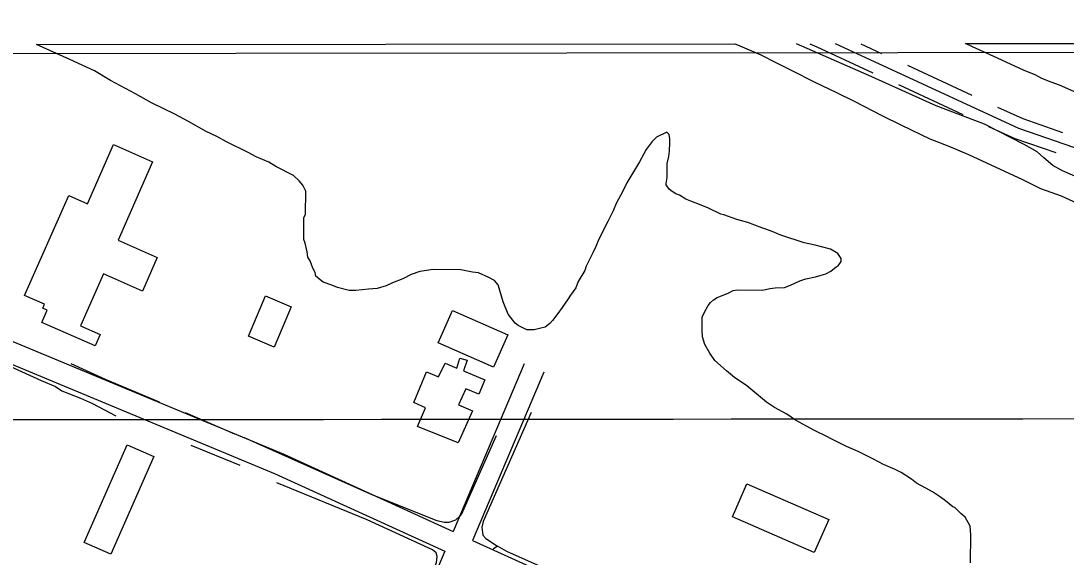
# Model space of a CAD drawing. Extents: x 3297716 to 3335574, y 688621 to 713991.
# Drawn here: x 3312995 to 3314468, y 696845 to 697600 of the extents above; entities that cross this region are included whole.
import ezdxf

# ---------------------------------------------------------------- set-up
doc = ezdxf.new("R2010")
doc.units = 0
for name, color, linetype in [('V-ANNO-SYMB', 7, 'Continuous'), ('V-BLDG-OTLN', 7, 'Continuous'), ('V-GRID-MAJR', 7, 'Continuous'), ('V-ROAD-CNTR', 7, 'Continuous'), ('V-SITE-VEGE', 7, 'Continuous'), ('V-TOPO-SHOR', 7, 'Continuous')]:
    doc.layers.add(name, color=color, linetype=linetype)

msp = doc.modelspace()

# ---------------------------------------------------------------- linework, layer by layer
at = {"layer": 'V-ANNO-SYMB'}
msp.add_lwpolyline([(3302105.118694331, 701138.8139858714), (3314693.319000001, 701151.624000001), (3314696.9784222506, 697555.5670540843), (3302108.778116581, 697542.7570399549)], close=True, dxfattribs=at)
at = {"layer": 'V-BLDG-OTLN'}
for points in [[(3313187.503, 697266.6730000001), (3313166.505, 697219.278), (3313111.608, 697243.6), (3313079.1720000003, 697170.39), (3313106.918, 697158.096), (3313099.816, 697142.0700000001), (3313024.759, 697175.326), (3313032.41, 697192.599), (3313026.362, 697195.277), (3313028.798, 697200.774), (3313000.523, 697213.302), (3313062.825, 697353.9280000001), (3313089.052, 697342.307), (3313125.944, 697425.5750000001), (3313180.964, 697401.2000000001), (3313132.215, 697291.169)], [(3313315.896, 697155.919), (3313339.842, 697212.561), (3313376.269, 697197.162), (3313352.324, 697140.518)], [(3313603.272, 697192.0480000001), (3313681.055, 697157.58), (3313660.88, 697112.0530000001), (3313583.099, 697146.5210000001)], [(3313631.381, 697050.723), (3313611.1950000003, 697005.68), (3313553.985, 697028.759), (3313565.3000000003, 697055.004), (3313548.852, 697062.667), (3313566.654, 697105.768), (3313583.498, 697098.493), (3313592.772, 697118.072), (3313609.614, 697110.797), (3313613.708, 697124.925), (3313623.911, 697122.0530000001), (3313619.023, 697107.152), (3313648.793, 697094.223), (3313640.304, 697074.243), (3313621.886, 697081.927), (3313611.793, 697059.208)], [(3313084.696, 696865.377), (3313145.14, 697003.06), (3313182.492, 696986.662), (3313122.0470000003, 696848.9770000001)], [(3314112.917, 696851.279), (3313997.751, 696901.375), (3314017.99, 696947.904), (3314133.1550000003, 696897.81)]]:
    msp.add_lwpolyline(points, close=True, dxfattribs=at)
at = {"layer": 'V-GRID-MAJR'}
msp.add_spline([(3301847.299, 697030.213), (3307100.789, 697033.652), (3312354.279, 697037.855), (3317607.768, 697042.821), (3322861.257, 697048.552), (3328114.745, 697055.047), (3333368.231, 697062.306), (3333368.232, 697062.306)], degree=3, dxfattribs=at)
at = {"layer": 'V-ROAD-CNTR'}
for points in [[(3314106.6366046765, 697567.7052685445), (3314116.496729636, 697563.36284637), (3314195.157572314, 697526.94291921)], [(3315546.2328701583, 696957.250058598), (3315478.5450055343, 696990.24399261), (3315176.2276101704, 697131.7857095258), (3315046.878868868, 697184.9186032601), (3314843.93827475, 697262.986447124), (3314595.337771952, 697381.1092108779), (3314400.802161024, 697448.259076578), (3314142.7401564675, 697567.7420082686)], [(3314178.3626847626, 697567.7782584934), (3314207.761547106, 697554.1668647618)], [(3312091.6327793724, 697538.4778961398), (3312178.482605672, 697501.179970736), (3312461.920038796, 697376.2192206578), (3312616.753729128, 697313.909345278), (3312964.360033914, 697156.3686603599), (3313365.730231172, 696989.7099936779), (3313604.304754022, 696880.7772115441)], [(3314244.05947451, 697537.3608983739), (3314334.80429302, 697495.345982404)], [(3313592.594777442, 696853.1452668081), (3313462.395037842, 696545.937881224), (3312918.329125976, 696784.895403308), (3312390.352181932, 697006.9359592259), (3311944.866072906, 697196.8035794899), (3311503.033956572, 697401.9521691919), (3311220.037522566, 697529.639913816)], [(3312079.4808036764, 697511.0469510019), (3312166.512629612, 697473.6720257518), (3312450.266062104, 697348.571275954), (3312604.9557527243, 697286.3194004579), (3312952.41205781, 697128.8467154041), (3313353.744255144, 696962.2040486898), (3313592.5937774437, 696853.1442668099)], [(3314231.455499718, 697510.136952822), (3314322.200318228, 697468.122036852)], [(3314371.1022204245, 697478.540016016), (3314406.4151497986, 697462.1900487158), (3314462.721037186, 697442.7540875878)], [(3314358.4982456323, 697451.3160704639), (3314395.1891722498, 697434.32810444), (3314452.933056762, 697414.3961443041)], [(3313704.3255539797, 697116.774739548), (3313604.30575402, 696880.7772115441)], [(3313731.9474987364, 697105.06876296), (3313631.60569942, 696868.311236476)], [(3313631.603699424, 696868.311236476), (3313726.633509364, 696824.921323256), (3314054.97485268, 696684.8046034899), (3314247.78446706, 696604.9447632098), (3314430.0441025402, 696524.2949245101), (3314708.912544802, 696402.387168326), (3314843.0922764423, 696346.854279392), (3314879.014204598, 696330.291312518), (3314919.71812319, 696304.5893639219), (3315036.825888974, 696253.027467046), (3315081.085800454, 696225.68052174)]]:
    msp.add_lwpolyline(points, dxfattribs=at)
at = {"layer": 'V-SITE-VEGE'}
for p, q in [((3313017.4970559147, 697566.5969375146), (3314001.1172164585, 697567.597889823)), ((3314001.1172164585, 697567.597889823), (3314004.637, 697565.937)), ((3314325.9424643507, 697567.9284387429), (3314696.9660000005, 697568.306)), ((3314335.856, 697563.268), (3314325.9424643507, 697567.9284387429)), ((3313064.318, 697545.4850000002), (3313017.4970559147, 697566.5969375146)), ((3314004.637, 697565.937), (3314037.503, 697552.1560000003)), ((3314037.503, 697552.1560000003), (3314058.024, 697541.6070000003)), ((3314365.63, 697549.518), (3314335.856, 697563.268)), ((3313099.2260000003, 697529.618), (3313064.318, 697545.485)), ((3314058.024, 697541.6070000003), (3314079.577, 697531.0450000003)), ((3314407.724, 697530.476), (3314365.63, 697549.518)), ((3313121.775, 697515.949), (3313099.2260000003, 697529.618)), ((3314079.577, 697531.0450000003), (3314114.463, 697513.1130000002)), ((3314420.049, 697525.177), (3314407.724, 697530.476)), ((3314424.165, 697524.1), (3314420.049, 697525.177)), ((3314433.394, 697518.837), (3314424.165, 697524.1)), ((3313156.648, 697496.987), (3313121.775, 697515.949)), ((3314114.463, 697513.1130000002), (3314143.202, 697499.3770000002)), ((3314446.7490000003, 697513.528), (3314433.394, 697518.837)), ((3314458.054, 697509.275), (3314446.7490000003, 697513.528)), ((3314482.701, 697498.6800000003), (3314458.054, 697509.275)), ((3313179.211, 697484.351), (3313156.648, 697496.987)), ((3314143.202, 697499.3770000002), (3314168.86, 697486.7080000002)), ((3313212.055, 697468.503), (3313179.211, 697484.351)), ((3314168.86, 697486.708), (3314207.85, 697466.664)), ((3313231.543, 697457.966), (3313212.055, 697468.503)), ((3314207.85, 697466.664), (3314235.559, 697452.9400000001)), ((3313256.1580000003, 697444.277), (3313231.543, 697457.966)), ((3314235.559, 697452.9400000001), (3314275.591, 697433.919)), ((3313271.553, 697436.882), (3313256.1580000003, 697444.277)), ((3313284.8880000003, 697429.5090000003), (3313271.553, 697436.882)), ((3313890.704, 697436.155), (3313884.446, 697430.034)), ((3313905.231, 697443.2170000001), (3313890.704, 697436.155)), ((3313908.293, 697440.085), (3313905.231, 697443.2170000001)), ((3313909.253, 697433.884), (3313908.293, 697440.085)), ((3313315.679, 697414.7190000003), (3313284.8880000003, 697429.5090000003)), ((3313884.446, 697430.034), (3313876.063, 697418.7760000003)), ((3313909.059, 697416.343), (3313909.198, 697428.725)), ((3313909.198, 697428.725), (3313909.253, 697433.884)), ((3314275.591, 697433.919), (3314302.301, 697423.3)), ((3314302.301, 697423.3), (3314330.0330000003, 697411.6380000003)), ((3313326.96, 697408.4010000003), (3313315.679, 697414.7190000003)), ((3313344.421, 697400.9850000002), (3313326.96, 697408.4010000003)), ((3313872.899, 697412.6190000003), (3313866.5810000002, 697401.339)), ((3313876.063, 697418.7760000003), (3313872.899, 697412.6190000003)), ((3313905.767, 697398.8340000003), (3313907.947, 697409.132)), ((3313907.947, 697409.132), (3313909.059, 697416.343)), ((3314330.0330000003, 697411.6380000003), (3314406.008, 697376.7360000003)), ((3313354.669, 697394.6770000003), (3313344.421, 697400.9850000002)), ((3313379.294, 697382.0160000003), (3313354.669, 697394.6770000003)), ((3313866.5810000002, 697401.339), (3313848.7060000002, 697371.6120000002)), ((3313905.548, 697379.233), (3313905.767, 697398.8340000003)), ((3313387.47, 697374.7030000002), (3313379.294, 697382.0160000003)), ((3313904.424, 697370.99), (3313905.548, 697379.233)), ((3314406.008, 697376.7360000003), (3314431.663, 697364.0670000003)), ((3313392.557, 697368.4540000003), (3313387.47, 697374.7030000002)), ((3313396.592, 697360.1540000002), (3313392.557, 697368.4540000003)), ((3313848.7060000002, 697371.6120000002), (3313843.42, 697360.3200000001)), ((3313904.401, 697368.927), (3313904.424, 697370.99)), ((3313908.4590000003, 697362.689), (3313904.401, 697368.927)), ((3313912.553, 697359.5480000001), (3313908.4590000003, 697362.689)), ((3314431.663, 697364.0670000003), (3314460.44, 697353.4260000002)), ((3313396.223, 697327.136), (3313396.592, 697360.1540000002)), ((3313843.42, 697360.3200000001), (3313833.938, 697342.883)), ((3313917.677, 697356.3960000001), (3313912.553, 697359.5480000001)), ((3313922.813, 697354.274), (3313917.677, 697356.3960000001)), ((3313932.041, 697349.011), (3313922.813, 697354.274)), ((3313939.23, 697345.834), (3313932.041, 697349.011)), ((3313953.617, 697340.513), (3313939.23, 697345.834)), ((3314460.44, 697353.426), (3314499.452, 697335.447)), ((3313829.697, 697332.6120000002), (3313822.299, 697317.2150000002)), ((3313833.938, 697342.883), (3313829.697, 697332.6120000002)), ((3313963.8880000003, 697336.274), (3313953.617, 697340.513)), ((3313981.3370000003, 697327.822), (3313963.8880000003, 697336.274)), ((3313393.767, 697292.0760000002), (3313394.114, 697323.034)), ((3313394.114, 697323.034), (3313396.223, 697327.136)), ((3313822.299, 697317.2150000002), (3313809.643, 697292.59)), ((3313985.451, 697326.7430000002), (3313981.3370000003, 697327.822)), ((3314003.957, 697320.3450000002), (3313985.451, 697326.7430000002)), ((3314019.386, 697316.0460000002), (3314003.957, 697320.3450000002)), ((3314038.91, 697308.6040000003), (3314019.386, 697316.0460000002)), ((3314051.2430000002, 697304.3380000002), (3314038.91, 697308.6040000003)), ((3314065.622, 697297.985), (3314051.2430000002, 697304.338)), ((3313395.775, 697286.8950000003), (3313393.767, 697292.0760000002)), ((3313398.732, 697274.48), (3313395.775, 697286.8950000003)), ((3313809.643, 697292.59), (3313805.399, 697282.3170000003)), ((3314098.523, 697287.2980000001), (3314065.622, 697297.985)), ((3314113.965, 697284.03), (3314098.523, 697287.2980000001)), ((3313399.682, 697267.2440000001), (3313398.732, 697274.48)), ((3313801.168, 697273.0790000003), (3313791.6750000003, 697254.61)), ((3313805.399, 697282.3170000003), (3313801.168, 697273.0790000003)), ((3314135.576, 697278.631), (3314113.965, 697284.03)), ((3314145.826, 697272.323), (3314135.576, 697278.631)), ((3314150.903, 697265.0430000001), (3314145.826, 697272.323)), ((3313402.719, 697262.05), (3313399.682, 697267.2440000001)), ((3313406.731, 697251.688), (3313402.719, 697262.05)), ((3314146.661, 697254.772), (3314150.858, 697260.9180000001)), ((3314150.858, 697260.9180000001), (3314150.903, 697265.0430000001)), ((3313409.758, 697245.462), (3313406.731, 697251.688)), ((3313410.731, 697240.29), (3313409.758, 697245.462)), ((3313544.914, 697242.92), (3313533.494, 697236.856)), ((3313557.339, 697246.9100000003), (3313544.914, 697242.92)), ((3313575.947, 697249.7950000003), (3313557.339, 697246.9100000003)), ((3313615.156, 697249.359), (3313575.947, 697249.795)), ((3313631.63, 697246.078), (3313615.156, 697249.359)), ((3313639.8740000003, 697244.9540000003), (3313631.63, 697246.078)), ((3313654.2490000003, 697238.6030000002), (3313639.8740000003, 697244.9540000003)), ((3313789.541, 697248.441), (3313780.0840000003, 697233.0670000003)), ((3313791.6750000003, 697254.61), (3313789.541, 697248.441)), ((3314122.7800000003, 697241.6240000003), (3314128.9930000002, 697243.6160000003)), ((3314128.9930000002, 697243.6160000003), (3314136.262, 697247.6630000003)), ((3314136.262, 697247.6630000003), (3314143.555, 697253.7720000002)), ((3314143.555, 697253.772), (3314146.661, 697254.772)), ((3313416.865, 697235.064), (3313410.731, 697240.29)), ((3313420.9590000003, 697231.922), (3313416.865, 697235.064)), ((3313433.294, 697227.656), (3313420.9590000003, 697231.922)), ((3313518.978, 697230.829), (3313509.647, 697226.802)), ((3313533.494, 697236.856), (3313518.978, 697230.8290000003)), ((3313662.457, 697234.3840000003), (3313654.2490000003, 697238.6030000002)), ((3313667.546, 697228.1340000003), (3313662.457, 697234.3840000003)), ((3313674.505, 697204.321), (3313667.546, 697228.1340000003)), ((3313780.0840000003, 697233.0670000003), (3313776.8850000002, 697223.8160000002)), ((3314079.282, 697227.66), (3314092.764, 697233.702)), ((3314092.764, 697233.702), (3314101.055, 697236.704)), ((3314101.055, 697236.704), (3314114.504, 697239.6510000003)), ((3314114.504, 697239.6510000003), (3314122.7800000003, 697241.6240000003)), ((3313441.5130000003, 697224.468), (3313433.294, 697227.656)), ((3313457.9760000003, 697220.157), (3313441.5130000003, 697224.468)), ((3313467.262, 697220.052), (3313457.9760000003, 697220.157)), ((3313484.826, 697221.922), (3313467.262, 697220.052)), ((3313497.218, 697222.8150000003), (3313484.826, 697221.922)), ((3313509.647, 697226.8020000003), (3313497.218, 697222.8150000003)), ((3313769.5470000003, 697213.578), (3313766.393, 697208.454)), ((3313776.8850000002, 697223.8160000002), (3313769.5470000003, 697213.578)), ((3313975.895, 697210.2420000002), (3313991.441, 697216.2590000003)), ((3313991.441, 697216.2590000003), (3313998.71, 697220.3060000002)), ((3313998.71, 697220.306), (3314004.911, 697221.269)), ((3314004.911, 697221.269), (3314039.9930000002, 697220.877)), ((3314039.9930000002, 697220.877), (3314050.336, 697222.8250000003)), ((3314050.336, 697222.8250000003), (3314057.569, 697223.7750000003)), ((3314057.569, 697223.7750000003), (3314070.994, 697224.6580000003)), ((3314070.994, 697224.6580000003), (3314079.282, 697227.6600000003)), ((3313681.532, 697186.7000000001), (3313674.505, 697204.321)), ((3313766.393, 697208.454), (3313758, 697196.166)), ((3313958.125, 697189.801), (3313963.3880000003, 697199.029)), ((3313963.3880000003, 697199.029), (3313966.528, 697203.125)), ((3313966.528, 697203.125), (3313970.701, 697207.2050000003)), ((3313970.701, 697207.2050000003), (3313975.895, 697210.2420000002)), ((3313691.711, 697174.204), (3313681.532, 697186.7000000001)), ((3313751.717, 697187.9800000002), (3313744.379, 697177.7420000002)), ((3313758, 697196.166), (3313751.717, 697187.9800000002)), ((3313954.948, 697182.615), (3313958.125, 697189.801)), ((3313695.804, 697171.062), (3313691.711, 697174.204)), ((3313708.115, 697164.734), (3313695.804, 697171.062)), ((3313740.205, 697173.6630000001), (3313733.957, 697168.572)), ((3313744.379, 697177.7420000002), (3313740.205, 697173.6630000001)), ((3313954.739, 697164.0410000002), (3313954.948, 697182.615)), ((3313718.435, 697164.6190000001), (3313708.115, 697164.734)), ((3313729.8200000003, 697167.586), (3313718.435, 697164.6190000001)), ((3313733.957, 697168.572), (3313729.8200000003, 697167.586)), ((3313955.667, 697154.7430000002), (3313954.739, 697164.0410000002)), ((3313958.649, 697144.3910000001), (3313955.667, 697154.7430000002)), ((3313965.733, 697131.929), (3313958.649, 697144.3910000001)), ((3313972.839, 697121.531), (3313965.733, 697131.929)), ((3313989.187, 697106.9), (3313972.839, 697121.531)), ((3314000.432, 697097.487), (3313989.187, 697106.9)), ((3314017.844, 697085.941), (3314000.432, 697097.487)), ((3314045.451, 697062.93), (3314017.844, 697085.941)), ((3314056.721, 697055.581), (3314045.451, 697062.93)), ((3314074.1580000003, 697046.099), (3314056.721, 697055.581)), ((3314086.448, 697037.706), (3314074.1580000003, 697046.099)), ((3314101.833, 697029.279), (3314086.448, 697037.706)), ((3314113.113, 697022.961), (3314101.833, 697029.279)), ((3314130.562, 697014.511), (3314113.113, 697022.961)), ((3314136.718, 697011.3470000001), (3314130.562, 697014.511)), ((3314158.272, 697000.785), (3314136.718, 697011.3470000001)), ((3314174.699, 696993.379), (3314158.272, 697000.785)), ((3314196.252, 696982.8180000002), (3314174.699, 696993.379)), ((3314210.616, 696975.4350000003), (3314196.252, 696982.8180000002)), ((3314227.043, 696968.0270000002), (3314210.616, 696975.4350000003)), ((3314235.252, 696963.8080000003), (3314227.043, 696968.0270000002)), ((3314249.594, 696954.3590000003), (3314235.252, 696963.8080000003)), ((3314256.7600000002, 696949.1200000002), (3314249.594, 696954.3590000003)), ((3314270.09, 696941.7450000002), (3314256.7600000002, 696949.1200000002)), ((3314279.321, 696936.4860000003), (3314270.09, 696941.7450000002)), ((3314290.589, 696929.1360000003), (3314279.321, 696936.4860000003)), ((3314297.755, 696923.8970000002), (3314290.589, 696929.1360000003)), ((3314307.98, 696915.5270000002), (3314297.755, 696923.8970000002)), ((3314311.065, 696914.4620000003), (3314307.98, 696915.5270000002)), ((3314319.2260000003, 696906.1120000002), (3314311.065, 696914.4620000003)), ((3314325.36, 696900.8860000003), (3314319.2260000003, 696906.1120000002)), ((3314329.407, 696893.6170000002), (3314325.36, 696900.8860000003)), ((3314332.444, 696888.4240000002), (3314329.407, 696893.6170000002)), ((3314333.3370000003, 696876.029), (3314332.444, 696888.4240000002)), ((3314332.898, 696836.8200000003), (3314333.3370000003, 696876.029))]:
    msp.add_line(p, q, dxfattribs=at)
at = {"layer": 'V-TOPO-SHOR'}
for p, q in [((3313296.6410000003, 697017.861), (3313227.355, 697047.979)), ((3313304.299, 696973.801), (3313235.406, 697001.979))]:
    msp.add_line(p, q, dxfattribs=at)
for points in [[(3314616.0300000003, 697321.954), (3314462.678, 697388.6780000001), (3314449.002, 697396.055), (3314436.054, 697407.207), (3314426.861, 697415.564), (3314408.744, 697425.741), (3314352.6550000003, 697454.573), (3314284.494, 697480.4450000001), (3314189.686, 697522.781), (3314087.9514654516, 697567.6862541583)], [(3312438.937, 697348.351), (3312565.188, 697292.279), (3312667.776, 697248.444), (3312764.657, 697206.234), (3312866.721, 697161.883), (3312929.414, 697135.152), (3312955.303, 697122.3690000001), (3312979.674, 697113.767), (3313023.7, 697093.492), (3313043.9080000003, 697084.937), (3313053.214, 697079.105), (3313079.123, 697068.404), (3313096.22, 697060.925), (3313129.322, 697043.936)], [(3313190.518, 697062.78), (3313114.615, 697094.975), (3313066.069, 697116.933)], [(3313714.255, 697048.424), (3313646.4990000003, 696895.084), (3313644.686, 696886.849), (3313645.94, 696875.828), (3313650.357, 696870.964), (3313666.907, 696860.399)], [(3313664.755, 697015.508), (3313615.326, 696904.461), (3313607.364, 696897.013), (3313598.072, 696893.3470000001), (3313591.561, 696893.421), (3313581.6550000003, 696895.929), (3313491.265, 696931.886), (3313327.967, 697004.631), (3313310.166, 697012.956)], [(3313471.8740000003, 696579.204), (3313558.769, 696782.429), (3313580.963, 696837), (3313581.745, 696845.557), (3313580.088, 696850.714), (3313574.997, 696854.883), (3313483.308, 696897.363), (3313355.757, 696949.243)], [(3313931.798, 696740.49), (3313809.614, 696795.17), (3313679.892, 696852.686), (3313666.907, 696860.399), (3313660.667, 696855.998)]]:
    msp.add_lwpolyline(points, dxfattribs=at)

doc.saveas('drawing.dxf')
